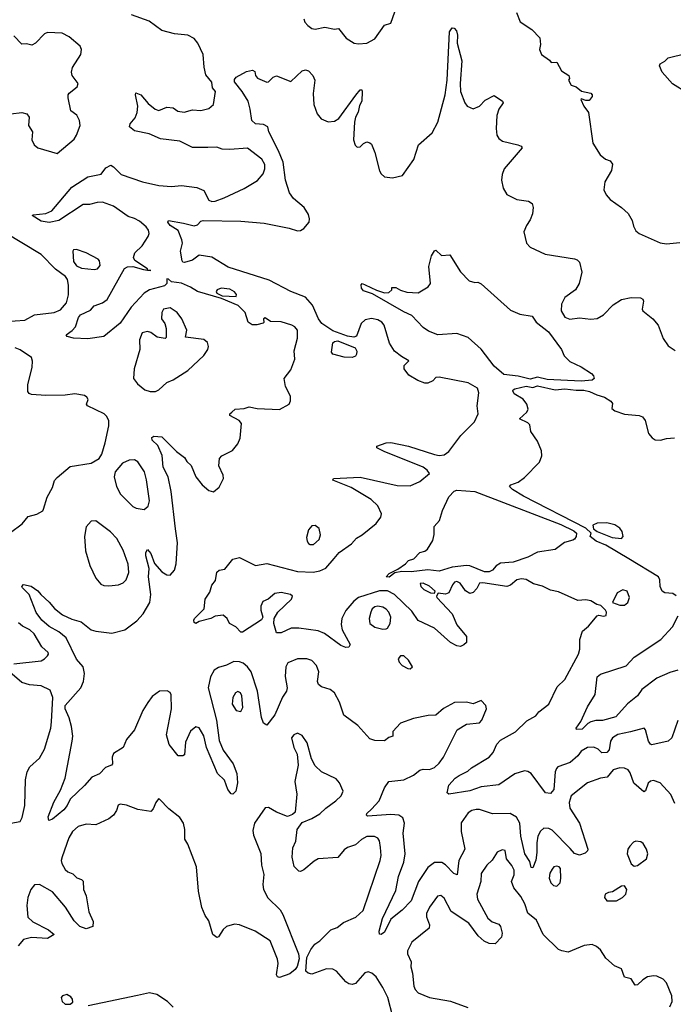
# Model space of a CAD drawing. Extents: x 1550320 to 1685906, y 509093 to 640511.
# Tile 286 of 532: x 1673522 to 1677577, y 527742 to 533851. Entities that reach past the tile are written whole.
import ezdxf

# ---------------------------------------------------------------- set-up
doc = ezdxf.new("R2010")
doc.units = 0

msp = doc.modelspace()

# ---------------------------------------------------------------- linework, layer by layer
at = {"layer": '0CON20XD'}
for points in [[(1674289.7, 532300.3), (1674315.6, 532297.3), (1674335.8, 532295), (1674315.9, 532295.9), (1674315.6, 532297.3), (1674314.2, 532305), (1674236.6, 532356.6), (1674227.8, 532375), (1674236.2, 532405), (1674281.8, 532448.2), (1674318.9, 532505), (1674325.5, 532525), (1674321.5, 532545), (1674307.1, 532565), (1674265, 532600), (1674235, 532617.5), (1674195, 532630.5), (1674105, 532692.9), (1674035, 532718.7), (1674003.2, 532716.8), (1673955, 532703.1), (1673915, 532703.2), (1673765, 532605.7), (1673705, 532591.6), (1673655, 532600.2), (1673598.8, 532635), (1673605, 532640), (1673685, 532647.3), (1673721.2, 532665), (1673845, 532811.9), (1673945, 532875.5), (1674027.8, 532892.2), (1674057.4, 532932.6), (1674087.6, 532947.6), (1674105, 532937.5), (1674150.8, 532890.8), (1674285, 532845.5), (1674385, 532821.8), (1674465, 532816.7), (1674525, 532821.8), (1674620.5, 532810.5), (1674665, 532791.2), (1674695, 532730), (1674715, 532723.1), (1674735, 532725.6), (1674791.2, 532745), (1674915, 532802.5), (1674997.3, 532852.7), (1675032.2, 532895), (1675042.5, 532925), (1675042.8, 532952.8), (1675024.5, 532985), (1674935, 533053.6), (1674825.4, 533045.4), (1674777.5, 533047.5), (1674745, 533059.2), (1674688.5, 533058.5), (1674595, 533058.3), (1674515, 533097.8), (1674395, 533110.9), (1674325, 533142.7), (1674235, 533161.9), (1674203.8, 533185), (1674208, 533205), (1674238.1, 533241.9), (1674251.8, 533275), (1674254.5, 533315), (1674240, 533385), (1674243, 533397), (1674273.3, 533385), (1674319.8, 533329.8), (1674362, 533295), (1674385, 533287.5), (1674435, 533308), (1674473.3, 533303.3), (1674502.5, 533282.5), (1674542.3, 533277.7), (1674595, 533290.8), (1674645, 533287.1), (1674695, 533300), (1674725.6, 533325), (1674736.7, 533405), (1674717.5, 533427.5), (1674713.4, 533463.4), (1674678, 533508), (1674666.3, 533556.3), (1674660.5, 533635), (1674627.5, 533705), (1674604.2, 533734.2), (1674565.6, 533754.4), (1674482.8, 533762.8), (1674405, 533784.5), (1674325, 533840.6), (1674215, 533881.4)], [(1675285.4, 533855), (1675290.8, 533835), (1675309.1, 533815), (1675335, 533796.2), (1675355, 533791.4), (1675415, 533803.6), (1675475, 533792.5), (1675500, 533795), (1675546.7, 533735), (1675597.5, 533705), (1675625, 533700), (1675675.7, 533704.3), (1675725, 533731.2), (1675785, 533816.2), (1675825, 533830), (1675850.3, 533899.7)], [(1676604.2, 533895), (1676628.3, 533838.3), (1676698.8, 533788.8), (1676748.3, 533738.3), (1676753.6, 533696.4), (1676746.2, 533665), (1676760, 533635), (1676809.3, 533599.3), (1676820, 533585), (1676855, 533587.5), (1676884.1, 533534.1), (1676928.8, 533505), (1676932.5, 533485), (1676927.5, 533475), (1676943.3, 533445), (1676975, 533433.3), (1677008, 533408), (1677065, 533393.8), (1677073.8, 533385), (1677073.8, 533375), (1677055, 533348.8), (1677035, 533348.8), (1677005, 533360), (1677003.3, 533355), (1677022.5, 533315), (1677052, 533275), (1677078.8, 533085), (1677123, 533013), (1677155.8, 532985.8), (1677186.7, 532975), (1677200, 532955), (1677193.8, 532915), (1677153.3, 532845), (1677146.7, 532795), (1677161.2, 532765), (1677186.7, 532735), (1677255, 532686.2), (1677297.3, 532647.3), (1677321.2, 532605), (1677329.5, 532569.5), (1677345, 532540), (1677365, 532523.8), (1677495.9, 532465.9), (1677535, 532460.8), (1677617.7, 532467.7)], [(1673467.5, 533267.5), (1673535, 533274), (1673565.8, 533265.8), (1673580.8, 533245), (1673576.7, 533195), (1673602.2, 533155), (1673597.8, 533105), (1673611.1, 533075), (1673635.4, 533055.4), (1673755, 533020), (1673860.3, 533109.7), (1673875.5, 533134.5), (1673896.9, 533195), (1673892.9, 533225), (1673877.6, 533257.6), (1673839.4, 533285), (1673823.3, 533365), (1673823.3, 533385), (1673830, 533395), (1673878.8, 533435), (1673885.7, 533455), (1673848.6, 533505), (1673843.3, 533525), (1673850.6, 533555), (1673900.8, 533635), (1673905.9, 533665.9), (1673897, 533687), (1673830, 533745), (1673785, 533766.5), (1673695, 533771.2), (1673675, 533763.3), (1673620, 533705), (1673597.7, 533692.3), (1673565, 533700), (1673535, 533698), (1673485, 533750)], [(1677606.2, 529503.8), (1677568.9, 529395), (1677545, 529375.7), (1677445, 529351.4), (1677435, 529356), (1677423.8, 529373.8), (1677405.7, 529445.7), (1677396.7, 529455), (1677312.1, 529432.1), (1677233.8, 529416.2), (1677201.1, 529395), (1677187.7, 529375), (1677179.9, 529320.1), (1677165, 529304.6), (1677135, 529302.1), (1677110.5, 529325), (1677085, 529337.1), (1677045, 529335.8), (1677006.3, 529313.7), (1676985, 529284.4), (1676938.3, 529241.7), (1676862, 529215), (1676851.9, 529205), (1676845.4, 529184.6), (1676835.4, 529074.6), (1676815, 529050.5), (1676784.4, 529054.4), (1676695, 529173.3), (1676675, 529186.2), (1676655, 529190), (1676595, 529171.5), (1676495.9, 529104.1), (1676385, 529091.2), (1676315, 529066.8), (1676185, 529046.2), (1676174, 529055), (1676185, 529100.8), (1676224.5, 529145), (1676248.7, 529161.3), (1676301.6, 529188.4), (1676325, 529210), (1676435, 529274.6), (1676459.7, 529305), (1676483.2, 529356.8), (1676505, 529380.4), (1676598.3, 529431.7), (1676668.8, 529501.2), (1676725, 529532.9), (1676742.9, 529557.1), (1676804.2, 529605), (1676857.2, 529712.8), (1676905, 529758), (1676989.5, 529915), (1676998.2, 529945), (1676996.5, 530005), (1677013.7, 530056.3), (1677051.7, 530088.3), (1677105, 530152.5), (1677115, 530156.7), (1677145, 530150), (1677160, 530155), (1677162.5, 530175), (1677157, 530187), (1677127, 530217), (1677103, 530223), (1677066.1, 530246.1), (1677035, 530251.2), (1676985, 530246.7), (1676865, 530302), (1676815, 530311.1), (1676765, 530336.7), (1676710.6, 530350.6), (1676665, 530376.9), (1676635, 530382.7), (1676605.8, 530375), (1676568, 530342), (1676545, 530334.6), (1676395, 530357.5), (1676375, 530355.5), (1676358.7, 530321.3), (1676335, 530297.8), (1676315, 530290.9), (1676287.6, 530307.6), (1676255, 530355.5), (1676235, 530364.5), (1676219.5, 530360.5), (1676206.7, 530345), (1676185, 530294), (1676165, 530287.5), (1676117.5, 530292.5), (1676107.5, 530275), (1676110, 530265), (1676206, 530165), (1676235, 530096), (1676293.8, 530025), (1676293.6, 529986.4), (1676278.3, 529971.7), (1676257.3, 529962.7), (1676235, 529966), (1676195, 529986), (1676095.3, 530075.3), (1675993.5, 530123.5), (1675955, 530180.8), (1675846.9, 530285), (1675805, 530307.3), (1675755, 530307.7), (1675625, 530267), (1675595.8, 530244.2), (1675546.1, 530185), (1675521.1, 530135), (1675517.6, 530097.6), (1675523.8, 530065), (1675572.5, 529975), (1675565, 529958.8), (1675545, 529955.7), (1675515, 529967.3), (1675413.2, 530043.2), (1675375, 530060), (1675255, 530076.2), (1675206.4, 530076.4), (1675145, 530046.2), (1675115, 530047.5), (1675098.8, 530105), (1675101.2, 530135), (1675124, 530175), (1675207.5, 530255), (1675214.2, 530275), (1675202, 530285), (1675145, 530296.4), (1675105, 530290.5), (1675063.5, 530256.5), (1675029.8, 530240.2), (1675017.3, 530212.7), (1675017.5, 530187.5), (1675030, 530145), (1675023, 530127), (1674905, 530050), (1674895, 530050), (1674863.3, 530085), (1674824.3, 530104.3), (1674810, 530135), (1674785, 530156.7), (1674735, 530150), (1674707.5, 530135), (1674635, 530117.1), (1674615, 530104), (1674605, 530111.2), (1674601.9, 530125), (1674607.1, 530135), (1674667.5, 530195), (1674673.3, 530255), (1674701.2, 530298.8), (1674715, 530342.5), (1674737.7, 530372.3), (1674746.2, 530423.8), (1674760, 530435), (1674795, 530442.5), (1674845, 530503.3), (1674885, 530513.3), (1674985, 530465.5), (1675055, 530476.9), (1675245, 530428.1), (1675343.7, 530423.7), (1675385, 530431.8), (1675421, 530449), (1675472.5, 530507.5), (1675505, 530544.6), (1675581.2, 530598.8), (1675611.1, 530635), (1675646.2, 530653.8), (1675734.5, 530725), (1675763.6, 530765), (1675767.1, 530785), (1675744.2, 530834.2), (1675703, 530873), (1675578.3, 530948.3), (1675465, 530993.8), (1675470, 531005), (1675635, 531012.5), (1675865, 530961.5), (1675945, 530958), (1676005, 530986), (1676064.2, 531035), (1676050.4, 531055), (1676025, 531074.2), (1675782.8, 531172.8), (1675738.8, 531195), (1675737.5, 531205), (1675795, 531226), (1675825, 531227.9), (1675935, 531204.7), (1676095, 531152.3), (1676125, 531147.2), (1676155, 531151.4), (1676185, 531172.5), (1676259.9, 531270.1), (1676344.6, 531355), (1676366.7, 531405), (1676361.5, 531455), (1676370.9, 531535), (1676362.2, 531565), (1676305, 531597.1), (1676125, 531633.3), (1676105, 531630), (1676085, 531610), (1676053.6, 531596.4), (1676035, 531596.7), (1675992.3, 531612.3), (1675937.5, 531645), (1675906.7, 531685), (1675907.5, 531705), (1675936.7, 531735), (1675891, 531761), (1675848.1, 531795), (1675816.7, 531843.3), (1675782.5, 531955), (1675768.1, 531975), (1675745, 531987.9), (1675705, 531996.9), (1675665, 531989.5), (1675641.5, 531965), (1675611.9, 531888.1), (1675595, 531881.4), (1675555, 531886.6), (1675465, 531921.1), (1675396.4, 531965), (1675375.3, 531995.3), (1675338.7, 532078.7), (1675295, 532130), (1675205.3, 532165.3), (1675070, 532235), (1674815, 532315.5), (1674715, 532377.8), (1674635, 532390.8), (1674595, 532359.5), (1674545, 532344.5), (1674535, 532346.7), (1674530.8, 532355), (1674518.8, 532415), (1674532, 532465), (1674528.8, 532485), (1674505, 532543.3), (1674455, 532574.4), (1674440.8, 532595), (1674446.1, 532603.9), (1674539.3, 532589.3), (1674605, 532571.8), (1674625, 532577.1), (1674645, 532600.8), (1674660, 532605), (1674895, 532600.7), (1675038.4, 532588.4), (1675195, 532558.1), (1675245, 532541.1), (1675265, 532541.9), (1675285.8, 532555), (1675317.1, 532595), (1675320.8, 532615), (1675315, 532642.5), (1675288, 532685), (1675221.7, 532741.7), (1675196.9, 532776.9), (1675172.2, 532855), (1675156.9, 532966.9), (1675127.2, 533037.2), (1675068, 533155), (1675062, 533185), (1675035, 533200), (1674985, 533204.4), (1674961.9, 533225), (1674953.1, 533295), (1674939.2, 533345), (1674903.3, 533405), (1674854.7, 533465), (1674855, 533480), (1674865, 533493.1), (1674929.8, 533530.2), (1674967.1, 533537.1), (1674980, 533530), (1674985.4, 533505), (1674997.6, 533487.6), (1675055, 533462.9), (1675065, 533465.5), (1675095, 533494.6), (1675115, 533502.7), (1675205, 533467.5), (1675275, 533532.5), (1675295, 533538.6), (1675314.3, 533534.3), (1675340.8, 533505), (1675352.9, 533475), (1675342.4, 533392.4), (1675348.1, 533325), (1675366.8, 533266.8), (1675392.5, 533235), (1675435, 533216.4), (1675475, 533221.8), (1675501.9, 533238.1), (1675607.7, 533382.3), (1675635, 533416.2), (1675645, 533416.2), (1675647.5, 533405), (1675644.4, 533345), (1675630.8, 533319.2), (1675622.4, 533277.6), (1675605.6, 533245), (1675598.6, 533215), (1675593.3, 533105), (1675603, 533073), (1675615, 533060), (1675635, 533062.5), (1675655, 533082.5), (1675675, 533092.5), (1675695, 533087.5), (1675705, 533077.5), (1675725, 533027.5), (1675755, 532912.5), (1675765, 532893.8), (1675785, 532876.7), (1675835, 532870), (1675897.5, 532885), (1675967, 532983), (1675996.2, 533075), (1676080.3, 533149.7), (1676116.4, 533215), (1676161.6, 533385), (1676174.1, 533475), (1676188.1, 533775), (1676205, 533800), (1676218.8, 533798.8), (1676231.9, 533781.9), (1676238.9, 533755), (1676235.7, 533705), (1676264.5, 533595), (1676254.4, 533455), (1676257.5, 533405), (1676284.3, 533334.3), (1676297.5, 533315), (1676335, 533297.5), (1676375, 533313.3), (1676409.5, 533350.5), (1676465, 533380), (1676516.7, 533345), (1676521.2, 533335), (1676494.2, 533295), (1676483.5, 533256.5), (1676477.8, 533175), (1676483.5, 533133.5), (1676495, 533113.8), (1676517.3, 533097.3), (1676612.5, 533075), (1676633.3, 533065), (1676640, 533055), (1676528.8, 532925), (1676515, 532890), (1676512, 532855), (1676521.2, 532805), (1676545, 532766.7), (1676606.1, 532736.1), (1676680, 532725), (1676700.7, 532710.7), (1676707.5, 532685), (1676703, 532647), (1676690.3, 532609.7), (1676666.9, 532573.1), (1676650, 532535), (1676666.2, 532465), (1676690.3, 532440.3), (1676782.5, 532395), (1676965, 532367.5), (1676981.4, 532361.4), (1676995.6, 532345.6), (1677010.8, 532285), (1676994.2, 532215), (1676970, 532175), (1676905, 532127.1), (1676882.7, 532085), (1676881.5, 532045), (1676905, 532004.2), (1676935, 531992.9), (1676995, 532001.9), (1677065, 531993.3), (1677105, 531996.7), (1677145, 532018.9), (1677205, 532081.9), (1677255, 532114.4), (1677315, 532127.1), (1677374.1, 532124.1), (1677387.7, 532117.7), (1677393.3, 532105), (1677383.3, 532055), (1677387.5, 532045), (1677450, 531995), (1677483.8, 531955), (1677515, 531872.5), (1677545, 531827.5), (1677588.3, 531798.3)], [(1677665, 533395.7), (1677572.8, 533452.8), (1677508, 533525), (1677491.2, 533565), (1677495, 533576.7), (1677525, 533593.8), (1677545.9, 533614.1), (1677655, 533640)], [(1673435, 531977.6), (1673554.2, 531985.8), (1673615, 532020), (1673735, 532034.6), (1673775, 532050.9), (1673811.5, 532095), (1673825, 532143.3), (1673824.6, 532204.6), (1673818.5, 532238.5), (1673807, 532257), (1673743.3, 532303.3), (1673655, 532394.5), (1673425, 532533.5)], [(1673985, 532300), (1674005, 532304.3), (1674021.4, 532325), (1674017.1, 532355), (1674009.2, 532365), (1673935, 532403.9), (1673875, 532425.3), (1673855, 532423.3), (1673850.8, 532415), (1673855, 532350), (1673874.2, 532324.2), (1673905, 532310), (1673985, 532300)], [(1677005, 531609), (1676795, 531618.1), (1676735, 531632.9), (1676688.5, 531621.5), (1676615, 531638.5), (1676525, 531650.2), (1676465, 531700.8), (1676385.9, 531805.9), (1676305, 531879.2), (1676234.1, 531904.1), (1676116, 531896), (1676058.8, 531918.8), (1676025, 531941.2), (1675956, 532015), (1675905, 532037.7), (1675710.4, 532150.4), (1675655, 532169.4), (1675642.2, 532185), (1675640, 532205), (1675646.4, 532213.6), (1675665, 532206.2), (1675735, 532172.5), (1675785, 532156.7), (1675811.7, 532158.3), (1675830, 532175), (1675831.7, 532188.3), (1675855, 532190), (1675885, 532172.5), (1675925, 532160), (1675995, 532155.8), (1676055.8, 532194.2), (1676071.2, 532215), (1676060.5, 532319.5), (1676078, 532385), (1676095, 532417.5), (1676105, 532420), (1676138.3, 532388.3), (1676191.7, 532391.7), (1676256.4, 532286.4), (1676310.7, 532230.7), (1676345, 532220), (1676365, 532222.5), (1676385, 532212.5), (1676567.9, 532047.9), (1676624.4, 532024.4), (1676701.7, 532011.7), (1676726, 531975), (1676802.2, 531915), (1676883.1, 531805), (1676901.2, 531765), (1676935, 531730), (1677005, 531696.9), (1677070, 531655), (1677081.5, 531641.5), (1677085.7, 531625), (1677075, 531614), (1677005, 531609)], [(1677587, 528987), (1677563, 529043), (1677495, 529115.6), (1677455, 529131.1), (1677435, 529126.7), (1677420.6, 529115), (1677405, 529066.7), (1677395, 529061.4), (1677333.2, 529115), (1677309.2, 529179.2), (1677296.9, 529196.9), (1677275, 529206.9), (1677245, 529209.1), (1677205, 529196.1), (1677167.8, 529152.2), (1677125, 529145.5), (1677045, 529115.5), (1676944.4, 529035), (1676931.2, 528995), (1676935, 528958.8), (1676995.2, 528865.2), (1677046.5, 528705), (1677045.6, 528695), (1677031.1, 528678.9), (1676995, 528668.4), (1676965, 528678.2), (1676938.4, 528708.4), (1676825, 528823.3), (1676805, 528833.2), (1676775, 528834.5), (1676753.3, 528816.7), (1676737.5, 528785), (1676729.8, 528745), (1676731.4, 528685), (1676725, 528636.2), (1676705, 528588), (1676695, 528591.2), (1676687.9, 528627.9), (1676656.3, 528676.3), (1676631.8, 528785), (1676626, 528866), (1676604.1, 528904.1), (1676565, 528926.7), (1676455, 528922.9), (1676375, 528950), (1676355, 528950.6), (1676326.7, 528945), (1676305, 528929.2), (1676261.7, 528868.3), (1676262, 528815), (1676284.6, 528705), (1676245.9, 528634.1), (1676235.5, 528544.5), (1676215, 528553.8), (1676165, 528607.5), (1676141.5, 528621.5), (1676095, 528622.9), (1676055, 528590), (1675995.9, 528505), (1675951.9, 528385), (1675895, 528326), (1675825, 528271.2), (1675785, 528190), (1675765.6, 528174.4), (1675755, 528176.7), (1675752.2, 528195), (1675773.3, 528275), (1675855, 528447.5), (1675873.3, 528535), (1675905.9, 528624.1), (1675914.3, 528675.7), (1675900.8, 528805), (1675909.6, 528865), (1675898.7, 528898.7), (1675875, 528916.2), (1675825, 528919.7), (1675680, 528910), (1675673.3, 528915), (1675676.2, 528925), (1675705, 528951.9), (1675752.5, 529005), (1675785.7, 529084.3), (1675812.5, 529125), (1675905, 529134.2), (1675965, 529162.9), (1676005, 529194.2), (1676025, 529200), (1676065, 529198), (1676095, 529210.8), (1676125, 529238.6), (1676150.6, 529275), (1676236.7, 529445), (1676295, 529479.2), (1676375, 529488), (1676389.2, 529505), (1676419.2, 529575), (1676415, 529596.7), (1676385, 529626), (1676335, 529606.2), (1676295, 529616), (1676220, 529615), (1676151.7, 529578.3), (1676105, 529536.7), (1676056.4, 529533.6), (1675965, 529515.8), (1675885, 529486.2), (1675836.7, 529435), (1675837.5, 529405), (1675811.7, 529398.3), (1675785, 529376.7), (1675725, 529378.8), (1675695, 529388.8), (1675620.9, 529470.9), (1675534, 529535), (1675506.2, 529616.2), (1675475, 529674.2), (1675448.8, 529695), (1675395, 529712.5), (1675375.8, 529725.8), (1675370.8, 529745), (1675378.2, 529805), (1675363.9, 529843.9), (1675335.5, 529875.5), (1675304.5, 529884.5), (1675245, 529885.6), (1675185, 529860), (1675173.5, 529835), (1675169.6, 529775), (1675182.1, 529705), (1675178.2, 529685), (1675153.1, 529646.9), (1675105, 529538.9), (1675055, 529474), (1675035.7, 529485.7), (1675021.4, 529521.4), (1674997.7, 529685), (1674958.4, 529805), (1674935, 529836.4), (1674908.7, 529858.7), (1674885, 529867.5), (1674851.6, 529868.4), (1674805, 529846.8), (1674755, 529832.5), (1674729.1, 529815), (1674705, 529774), (1674691.3, 529705), (1674743.3, 529505), (1674759.7, 529379.7), (1674785, 529318.6), (1674845.6, 529235), (1674868.6, 529175), (1674874.2, 529115.8), (1674864, 529065), (1674845, 529046.7), (1674835, 529047.5), (1674814, 529074), (1674791.8, 529131.8), (1674749.1, 529175), (1674680.4, 529335), (1674665, 529408.8), (1674635, 529458), (1674615, 529463.8), (1674582.5, 529437.5), (1674551.7, 529368.3), (1674545, 529290), (1674535, 529283.3), (1674505, 529284.2), (1674450, 529355), (1674433.2, 529413.2), (1674464.2, 529575), (1674462.7, 529662.7), (1674455, 529676.9), (1674437.5, 529687.5), (1674388.6, 529685), (1674345, 529652.5), (1674316.2, 529615), (1674287.1, 529565), (1674235.4, 529444.6), (1674184.4, 529385), (1674164.4, 529335.6), (1674105, 529298), (1674096.7, 529275), (1674097.8, 529235), (1674092, 529225), (1674055, 529212.2), (1674017.2, 529172.8), (1673969.1, 529150.9), (1673925, 529099.5), (1673834.5, 529015.5), (1673815.8, 528975), (1673795, 528948.8), (1673725, 528890), (1673703.3, 528883.3), (1673698, 528905), (1673732.9, 528997.1), (1673775, 529070), (1673804.3, 529145), (1673848.6, 529375), (1673851.1, 529405), (1673843.9, 529465), (1673829.4, 529519.4), (1673803.8, 529575), (1673803.6, 529595), (1673901.2, 529705), (1673918, 529745), (1673924.1, 529794.1), (1673916.2, 529835), (1673874.2, 529884.2), (1673810.3, 530015), (1673765, 530053.5), (1673705, 530085.5), (1673660, 530125), (1673625, 530173.8), (1673580.6, 530285), (1673539.4, 530325), (1673536, 530335), (1673545, 530346.2), (1673593.9, 530336.1), (1673635, 530307.5), (1673653.1, 530285), (1673705, 530237.8), (1673737.3, 530197.3), (1673787.6, 530157.6), (1673845, 530132.1), (1673903.8, 530115), (1673965.3, 530065.3), (1673995, 530056.5), (1674094.6, 530045.4), (1674173.6, 530066.4), (1674249.4, 530120.6), (1674287.8, 530165), (1674328.9, 530235), (1674335.3, 530284.7), (1674322.2, 530395), (1674324.6, 530445), (1674304.6, 530525.4), (1674305.7, 530545), (1674315, 530563.3), (1674335, 530538.8), (1674357.9, 530477.9), (1674405, 530424.4), (1674435, 530406), (1674455, 530404), (1674482.5, 530435), (1674493.3, 530475), (1674501.4, 530605), (1674488.5, 530691.5), (1674462.7, 530922.7), (1674443.1, 531015), (1674413.3, 531075), (1674406.9, 531146.9), (1674379.5, 531209.5), (1674345, 531241.2), (1674342, 531258), (1674355, 531266.2), (1674405, 531262), (1674495, 531171.4), (1674544.3, 531135), (1674559.7, 531109.7), (1674585.8, 531085), (1674614.5, 531014.5), (1674654, 530965), (1674695, 530930), (1674725, 530922.5), (1674758.8, 530951.2), (1674786.2, 531005), (1674784, 531025), (1674757, 531083), (1674762.3, 531127.7), (1674775.9, 531144.1), (1674842.1, 531177.9), (1674875, 531220), (1674889.2, 531255), (1674899.2, 531345), (1674883.6, 531363.6), (1674826.7, 531395), (1674826.7, 531405), (1674837.5, 531415), (1674860, 531435), (1674915, 531438.2), (1674945, 531449.1), (1674995, 531437.5), (1675135, 531433.1), (1675194.4, 531465.6), (1675203.2, 531486.8), (1675203.1, 531515), (1675170.6, 531575), (1675163.3, 531625), (1675205, 531678.8), (1675228.6, 531745), (1675225.6, 531795.6), (1675245.4, 531874.6), (1675246, 531925), (1675230, 531945), (1675210, 531955), (1675145, 531975.2), (1675078.3, 531978.3), (1675045, 532000), (1675034, 531995), (1675037, 531973), (1675032.5, 531967.5), (1674993.4, 531956.6), (1674965, 531956.9), (1674939.2, 531975), (1674921.2, 532035), (1674877.5, 532077.5), (1674775, 532120.4), (1674624.7, 532164.7), (1674581.6, 532191.6), (1674526.1, 532216.1), (1674464.5, 532224.5), (1674445, 532241.4), (1674435, 532242.5), (1674434, 532215), (1674419.6, 532200.4), (1674328.1, 532175), (1674295, 532154.7), (1674213, 532067), (1674145, 531968.1), (1674045, 531885.4), (1673945, 531869.7), (1673855, 531875.3), (1673816.2, 531885), (1673810, 531895), (1673848.1, 531921.9), (1673867.7, 531945), (1673887.1, 532002.9), (1673899.4, 532020.6), (1673960.6, 532049.4), (1673983.6, 532076.4), (1674035, 532093.1), (1674065.2, 532114.8), (1674171.9, 532308.1), (1674192, 532318), (1674225, 532320.4), (1674289.7, 532300.3)], [(1674865, 532132.9), (1674866.9, 532145), (1674855, 532161.4), (1674825, 532178.2), (1674772.5, 532185), (1674747.5, 532175), (1674740.8, 532165), (1674744.4, 532154.4), (1674777.7, 532137.7), (1674865, 532132.9)], [(1674365, 531543.6), (1674385, 531554.4), (1674435, 531600), (1674474.5, 531615.5), (1674565, 531673.8), (1674665, 531766.7), (1674688.8, 531805), (1674693, 531823), (1674688.3, 531848.3), (1674665, 531866.7), (1674551.7, 531881.7), (1674558.8, 531925), (1674528.6, 531995), (1674498.6, 532035), (1674455, 532062.2), (1674415, 532055.6), (1674403.1, 532035), (1674402.9, 531995), (1674422.9, 531965), (1674431.4, 531935), (1674430.7, 531879.3), (1674425, 531873.3), (1674375, 531880.8), (1674335, 531910), (1674315, 531916), (1674283, 531907), (1674266, 531865), (1674268.1, 531805), (1674231.8, 531685), (1674228.6, 531625), (1674252, 531592), (1674298.8, 531555), (1674332.5, 531545), (1674365, 531543.6)], [(1675585, 531754.6), (1675535, 531757.8), (1675464, 531775), (1675457.1, 531787.1), (1675464.3, 531845.7), (1675474.8, 531855.2), (1675495, 531858.5), (1675603.1, 531815), (1675614.4, 531795), (1675612.2, 531775), (1675605, 531762.5), (1675585, 531754.6)], [(1673670, 530815), (1673692.3, 530887.7), (1673725, 530947.5), (1673738.8, 530991.2), (1673755, 531011.2), (1673835, 531078.8), (1673965, 531098.8), (1674015, 531127.5), (1674031.2, 531155), (1674052, 531225), (1674075, 531330), (1674074.2, 531365), (1674061.7, 531391.7), (1674045.5, 531405.5), (1673942.5, 531455), (1673937.5, 531465), (1673947.5, 531495), (1673939.5, 531509.5), (1673925, 531518.8), (1673865, 531530), (1673805, 531520.9), (1673685, 531519.7), (1673595, 531524.7), (1673580.6, 531530.6), (1673572.5, 531545), (1673572.7, 531585), (1673600.4, 531695), (1673601.5, 531731.5), (1673595.3, 531755.3), (1673525, 531803.3), (1673495, 531815.4)], [(1677596.2, 530276.2), (1677575, 530290.9), (1677524.6, 530294.6), (1677507.5, 530305), (1677496.7, 530335), (1677494.6, 530375), (1677484.7, 530395), (1677302.1, 530505), (1677159.8, 530589.8), (1677098.6, 530615), (1677062.5, 530645), (1677067.5, 530665), (1677035.5, 530695.5), (1676648.2, 530895), (1676580.5, 530935), (1676560.8, 530955), (1676570, 530965), (1676615, 530982.5), (1676655, 531010), (1676748, 531105), (1676760.8, 531145), (1676758.6, 531175), (1676735.7, 531235), (1676692.9, 531295), (1676687.8, 531337.8), (1676675, 531350.5), (1676624, 531375), (1676669.6, 531415), (1676675.9, 531435), (1676668.2, 531465), (1676645, 531497.2), (1676590.1, 531530.1), (1676582.7, 531547.3), (1676583.8, 531555), (1676595, 531560.7), (1676665, 531577.7), (1676705, 531569.7), (1676735, 531579.2), (1676844.4, 531554.4), (1676905, 531561.1), (1676975, 531551.8), (1677023.3, 531553.3), (1677057.5, 531545), (1677102.7, 531522.7), (1677149.8, 531509.8), (1677188.8, 531485), (1677199.5, 531469.5), (1677195, 531437.5), (1677214.4, 531424.4), (1677275, 531402.9), (1677365.6, 531395.6), (1677386.8, 531386.8), (1677402.5, 531365), (1677424.3, 531284.3), (1677446.8, 531256.8), (1677465.9, 531244.1), (1677497.5, 531242.5), (1677535, 531253.3), (1677585, 531256.2)], [(1674295, 530812.9), (1674318.3, 530831.7), (1674327.8, 530865), (1674308.8, 530995), (1674295.5, 531045), (1674255, 531108.6), (1674235, 531119.4), (1674201.1, 531118.9), (1674160.9, 531099.1), (1674114, 531045), (1674108, 531015), (1674121.9, 530955), (1674146.9, 530906.9), (1674225, 530830.6), (1674245, 530821.1), (1674295, 530812.9)], [(1675815, 530391.4), (1675796.7, 530395), (1675813.8, 530415), (1675868.8, 530441.2), (1675916, 530474), (1675934.5, 530495.5), (1675966.7, 530505), (1676003.9, 530546.1), (1676035, 530553.3), (1676052.5, 530565), (1676085, 530620), (1676093, 530657), (1676093.3, 530706.7), (1676126.7, 530743.3), (1676146.2, 530805), (1676185, 530890), (1676218.8, 530925), (1676235, 530931.4), (1676345.9, 530924.1), (1676879.3, 530719.3), (1676960.2, 530680.2), (1676975.8, 530665), (1676974.2, 530645), (1676965, 530628.8), (1676955, 530620.8), (1676902.6, 530607.4), (1676845.3, 530564.7), (1676735, 530547.3), (1676675, 530516.7), (1676583.8, 530485), (1676505, 530478.9), (1676477.8, 530462.2), (1676455.2, 530434.8), (1676435, 530424.4), (1676405, 530425.2), (1676315, 530462.9), (1676295, 530463.8), (1676205, 530453.5), (1676125, 530429.2), (1676055, 530437.2), (1675950, 530425), (1675892.3, 530427.7), (1675850.3, 530419.7), (1675815, 530391.4)], [(1673465, 530668.6), (1673537, 530723), (1673575, 530768), (1673627.9, 530782.1), (1673665, 530803.8), (1673670, 530815)], [(1674075, 530338.9), (1674135, 530344.3), (1674163.2, 530356.8), (1674182.5, 530375), (1674198.6, 530421.4), (1674195, 530473.3), (1674165, 530559.2), (1674125, 530632.2), (1674085, 530672.7), (1673995, 530742.2), (1673965, 530740.6), (1673935, 530703.8), (1673924.4, 530645), (1673930.5, 530555), (1673957.9, 530465), (1673995, 530386.9), (1674025, 530349.6), (1674045, 530340.9), (1674075, 530338.9)], [(1675325, 530594), (1675345, 530594.2), (1675379.2, 530625), (1675389.4, 530655), (1675380, 530695), (1675355, 530713.3), (1675335, 530710), (1675315, 530686.7), (1675302.1, 530637.9), (1675305.8, 530615), (1675315, 530601.2), (1675325, 530594)], [(1677255, 530631.5), (1677266.4, 530645), (1677260.8, 530675), (1677245, 530695.5), (1677215, 530716.5), (1677165, 530730), (1677105, 530727.3), (1677078.9, 530715), (1677082.4, 530692.4), (1677105.4, 530675.4), (1677199.1, 530639.1), (1677255, 530631.5)], [(1676095, 530292.5), (1676100, 530305), (1676065, 530337.1), (1676025, 530355.5), (1676007, 530353), (1676010, 530335), (1676028.8, 530315), (1676070, 530295), (1676095, 530292.5)], [(1677245, 530218), (1677275, 530219.2), (1677295.8, 530235), (1677305.5, 530265.5), (1677292, 530305), (1677265, 530314.2), (1677228.8, 530295), (1677200, 530235), (1677245, 530218)], [(1675775, 530070), (1675795, 530072), (1675805, 530076.2), (1675821.4, 530105), (1675824.4, 530145), (1675811.9, 530175), (1675795, 530194.4), (1675775, 530205.5), (1675745, 530212.5), (1675725, 530207.5), (1675709.2, 530195), (1675700, 530175), (1675690.8, 530135), (1675694.2, 530105), (1675725, 530082.5), (1675775, 530070)], [(1677604.7, 529815.3), (1677555, 529800.4), (1677475.7, 529765), (1677381.2, 529695), (1677355.7, 529655), (1677293.7, 529606.3), (1677221.5, 529525), (1677137.2, 529502.8), (1677097.4, 529502.6), (1677065.8, 529494.2), (1677046.7, 529483.3), (1677011.7, 529448.3), (1676977.5, 529447.5), (1676973.8, 529455), (1677004.2, 529495.8), (1677045, 529586.7), (1677093.1, 529665), (1677105.5, 529774.5), (1677125, 529790), (1677285, 529842.5), (1677334, 529896), (1677499.4, 530005), (1677571.8, 530085), (1677608.5, 530151.5)], [(1673485.6, 529854.4), (1673655, 529873.3), (1673675.5, 529884.5), (1673694, 529905), (1673701.2, 529915), (1673698.8, 529925), (1673660, 529960), (1673611.1, 530041.1), (1673585, 530066.1), (1673539.1, 530089.1), (1673515, 530109.4)], [(1675945, 529823.3), (1675960, 529835), (1675935, 529876.7), (1675905, 529903.3), (1675885, 529903.3), (1675871.2, 529885), (1675876.7, 529865), (1675895, 529843.3), (1675930, 529825), (1675945, 529823.3)], [(1673445, 528862.5), (1673524.6, 528875.4), (1673538.3, 528901.7), (1673554.6, 528975), (1673558.6, 529135), (1673567.8, 529185), (1673584, 529215), (1673645, 529268.6), (1673676.2, 529325), (1673714.8, 529455.2), (1673718.6, 529495), (1673727.2, 529645), (1673710.3, 529690.3), (1673655, 529717.5), (1673583.8, 529723.8), (1673535, 529738.9), (1673447.1, 529815)], [(1674895, 529559.2), (1674906.1, 529583.9), (1674900, 529655), (1674891.2, 529675), (1674875, 529683.8), (1674861.2, 529675), (1674844.6, 529645.4), (1674840.9, 529605), (1674865, 529564.2), (1674895, 529559.2)], [(1675837.5, 527665), (1675805.4, 527785), (1675775, 527847.1), (1675732.9, 527912.9), (1675706.2, 527936.2), (1675685, 527944.4), (1675663, 527937), (1675605, 527870.8), (1675585, 527864.2), (1675565, 527868.6), (1675545, 527882.2), (1675487.3, 527947.3), (1675465, 527960.8), (1675425, 527962.5), (1675335, 527929.4), (1675312.5, 527935), (1675297, 527947), (1675303, 528033), (1675327.7, 528082.3), (1675354.1, 528115.9), (1675383.9, 528136.1), (1675453.3, 528205), (1675492.2, 528217.8), (1675530.8, 528249.2), (1675606.8, 528283.2), (1675652.5, 528325), (1675759.1, 528635), (1675764.5, 528665), (1675761.5, 528715), (1675755.5, 528755.5), (1675743.4, 528773.4), (1675723.3, 528783.3), (1675675, 528783.5), (1675642, 528765), (1675605, 528730.8), (1675556.7, 528715), (1675535, 528701.1), (1675495, 528652.7), (1675375, 528643.8), (1675349.4, 528630.6), (1675285, 528576), (1675265, 528566.2), (1675255, 528568), (1675225, 528596.7), (1675212.2, 528655), (1675217.6, 528712.4), (1675234.4, 528755), (1675244.2, 528825.8), (1675275, 528870), (1675335, 528894.4), (1675385, 528924.5), (1675420.7, 528959.3), (1675484.3, 529005), (1675515.8, 529035), (1675528.6, 529065), (1675505.4, 529115.4), (1675485, 529141.4), (1675394, 529185), (1675355, 529222), (1675332.5, 529265), (1675306, 529365), (1675275, 529410), (1675245, 529424.3), (1675222, 529415), (1675209.4, 529395), (1675222.5, 529335), (1675242.9, 529295), (1675249.2, 529225), (1675230, 529125), (1675240.6, 529045), (1675231.2, 528935), (1675215, 528918.8), (1675183.6, 528906.4), (1675115, 528934.4), (1675065, 528964.2), (1675045, 528962), (1674979.4, 528865), (1674969.5, 528820.5), (1674972.4, 528792.4), (1675017.4, 528677.4), (1675023.1, 528605), (1675037.6, 528547.6), (1675030.4, 528485), (1675034.5, 528455), (1675062.3, 528402.3), (1675137.4, 528327.4), (1675155, 528300), (1675252, 528055), (1675256.2, 528025), (1675243, 527977), (1675231.2, 527958.8), (1675197.9, 527932.1), (1675135, 527909.2), (1675121.9, 527911.9), (1675115.8, 527925), (1675125.5, 527995), (1675122.4, 528022.4), (1675075.2, 528135.2), (1674983.1, 528195), (1674885, 528235.6), (1674855, 528240), (1674805.4, 528224.6), (1674784.5, 528205.5), (1674755, 528160), (1674745, 528156.7), (1674720, 528175), (1674695, 528260), (1674672.3, 528292.3), (1674653, 528343), (1674630.6, 528445), (1674618.9, 528595), (1674565.7, 528735), (1674546.6, 528766.6), (1674546.6, 528826.6), (1674538.6, 528865), (1674515, 528901.2), (1674446.7, 528955), (1674390, 529015), (1674383.3, 529016.7), (1674366.4, 528993.6), (1674350, 528955), (1674335, 528939.2), (1674255, 528951.4), (1674185, 528977.8), (1674145, 528983.8), (1674132.3, 528977.7), (1674123.1, 528945), (1674104.3, 528915), (1674075, 528892.2), (1673995, 528856.5), (1673935, 528860.4), (1673885, 528844.6), (1673850.4, 528815), (1673826.2, 528775), (1673785, 528656.2), (1673780, 528635), (1673783.6, 528615), (1673805, 528578.1), (1673820, 528565), (1673851.8, 528551.8), (1673877.5, 528527.5), (1673906.6, 528516.6), (1673915.6, 528505.6), (1673918.5, 528455), (1673935.3, 528415.3), (1673951.4, 528315), (1673977.1, 528255), (1673976.7, 528225), (1673935, 528210.5), (1673895.7, 528225), (1673860.8, 528260.8), (1673805.7, 528345.7), (1673725, 528440), (1673645.9, 528485.9), (1673615, 528482.7), (1673591.5, 528455), (1673573.3, 528405), (1673565.4, 528355), (1673573, 528283), (1673603.3, 528253.3), (1673701.2, 528205), (1673736.7, 528175), (1673695, 528150.8), (1673595, 528157.5), (1673546.4, 528143.6), (1673513.1, 528105)], [(1677335, 528600), (1677355, 528603.8), (1677412, 528645), (1677419.2, 528675), (1677410.8, 528705), (1677390.9, 528740.9), (1677375, 528750.8), (1677345, 528754.2), (1677330.9, 528749.1), (1677307.4, 528722.6), (1677295.7, 528705), (1677290.6, 528675), (1677315, 528613.3), (1677335, 528600)], [(1677555, 527726), (1677570.9, 527759.1), (1677568.1, 527795), (1677534.6, 527874.6), (1677515, 527897.5), (1677475, 527916.9), (1677455, 527919.4), (1677418, 527912), (1677388, 527895), (1677355, 527863.3), (1677341.7, 527861.7), (1677315, 527901.2), (1677275, 527910), (1677255, 527962.5), (1677211.7, 527981.7), (1677158.3, 528028.3), (1677125, 528080), (1677101.7, 528101.7), (1677075, 528112.5), (1677025, 528106.7), (1676925, 528066.7), (1676885, 528073.3), (1676865, 528083.3), (1676769.2, 528175), (1676728.8, 528265), (1676675, 528307.5), (1676655.7, 528365), (1676631.2, 528411.2), (1676587.4, 528465), (1676573.6, 528505), (1676589.6, 528545), (1676589.6, 528575), (1676575, 528604.3), (1676543.1, 528645), (1676535, 528696), (1676515, 528700.8), (1676485, 528686.2), (1676454.5, 528635.5), (1676420.8, 528605), (1676385.6, 528554.4), (1676382.5, 528505), (1676358.4, 528425), (1676362.5, 528395), (1676426.3, 528276.3), (1676453.9, 528253.9), (1676495, 528238.6), (1676505.8, 528225), (1676516.4, 528183.6), (1676510.7, 528159.3), (1676472.5, 528117.5), (1676435, 528119.4), (1676404, 528135), (1676367.2, 528167.2), (1676309.5, 528245), (1676198.3, 528318.3), (1676155, 528401.5), (1676135, 528416.7), (1676115, 528413.1), (1676065, 528344), (1676045.6, 528305), (1676045.7, 528285), (1676065.7, 528235), (1676062.5, 528215), (1675955, 528127.1), (1675928.5, 528075), (1675929.2, 528055), (1675950.9, 528005), (1675948.1, 527975), (1675959.2, 527935), (1675966.8, 527855), (1675975, 527833.3), (1675995, 527813.2), (1676065, 527784.1), (1676195, 527761.1), (1676303, 527723)], [(1676855, 528474.4), (1676874.5, 528495), (1676879.6, 528525), (1676877.5, 528585), (1676870, 528595), (1676855, 528599.2), (1676835.8, 528594.2), (1676825, 528581.2), (1676811.5, 528555), (1676807.1, 528525), (1676816.7, 528495), (1676835, 528480), (1676855, 528474.4)], [(1677225, 528383.3), (1677262.5, 528405), (1677282.5, 528425), (1677290, 528455), (1677275, 528477.5), (1677255, 528476.2), (1677200.7, 528439.3), (1677175, 528436.7), (1677153.8, 528425), (1677150, 528405), (1677165, 528383.3), (1677225, 528383.3)], [(1673835, 527742.5), (1673852.5, 527755), (1673850, 527775), (1673839.5, 527789.5), (1673815, 527803.8), (1673786.7, 527795), (1673778.8, 527785), (1673785, 527760), (1673805, 527744), (1673835, 527742.5)], [(1674473.8, 527725), (1674439.8, 527759.8), (1674373.4, 527803.4), (1674327.3, 527812.7), (1674253.3, 527796.7), (1673947.7, 527732.3)]]:
    msp.add_lwpolyline(points, dxfattribs=at)

doc.saveas('drawing.dxf')
